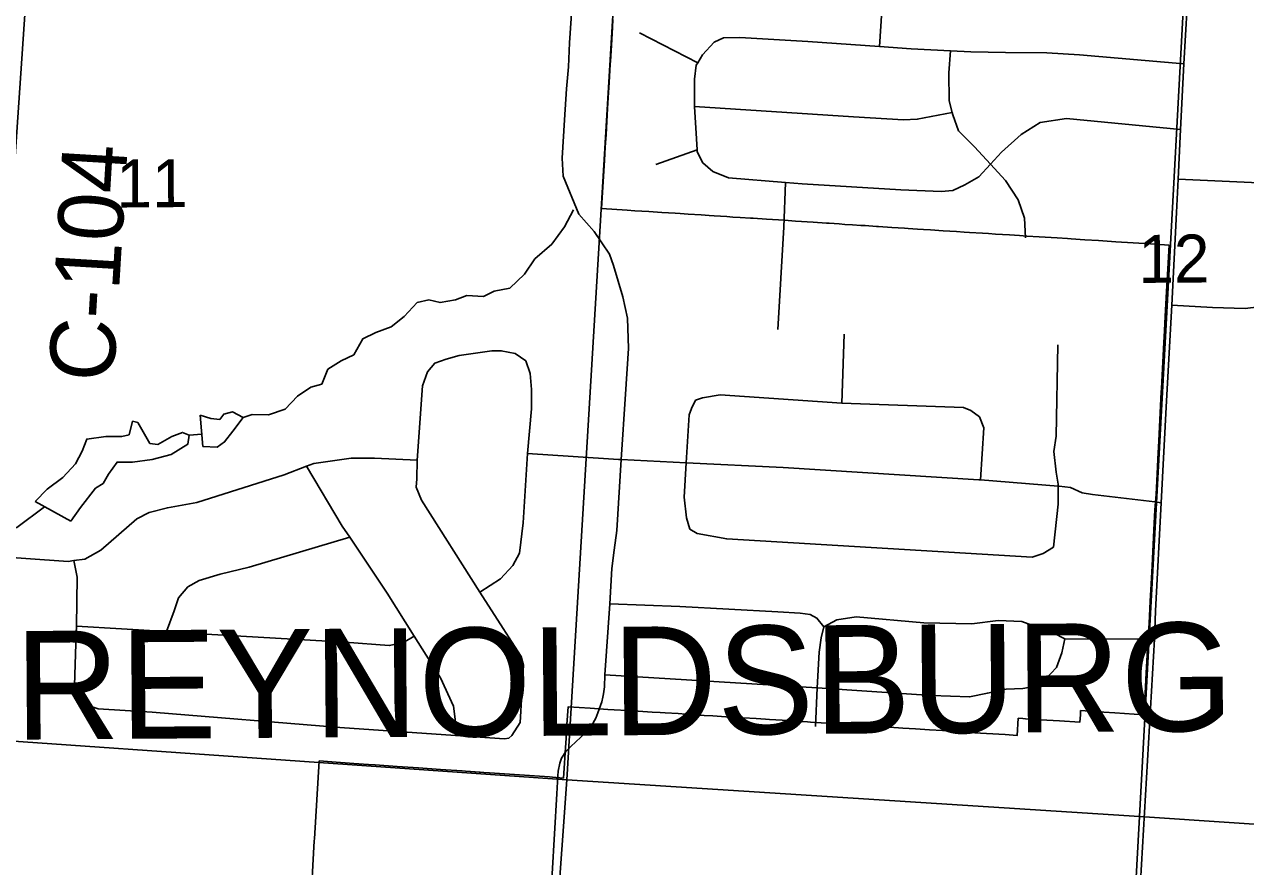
# Model space of a CAD drawing. Extents: x 114604 to 551442, y 316898 to 567001.
# Drawn here: x 251666 to 257287, y 384610 to 388489 of the extents above; entities that cross this region are included whole.
import ezdxf

# ---------------------------------------------------------------- set-up
doc = ezdxf.new("R2010")
doc.units = 0
for name, color, linetype in [('GE_P_Alignment_100_Cardinal_Points', 7, 'Continuous'), ('GE_P_Alignment_100_Stations', 7, 'Continuous'), ('GE_P_Alignment_500_Bearings', 7, 'Continuous'), ('MT_X_Edge_Line', 7, 'Continuous'), ('PM_P_Cells', 7, 'Continuous'), ('PM_P_CL_Double_Solid', 7, 'Continuous'), ('PV_X_Curb', 7, 'Continuous'), ('SH_Named_Boundary', 7, 'Continuous'), ('SN_P_Signs', 7, 'Continuous')]:
    doc.layers.add(name, color=color, linetype=linetype)

msp = doc.modelspace()

# ---------------------------------------------------------------- linework, layer by layer
at = {"layer": 'GE_P_Alignment_100_Cardinal_Points'}
for p, q in [((254496.8, 388450), (254765.1, 388313.1)), ((254572.3, 387844.6), (254762.6, 387911.8)), ((255161.6, 387555.4), (255169.9, 387761.3)), ((255134.2, 387084.4), (255161.6, 387555.4)), ((255429, 386744.7), (255439.9, 387063.4))]:
    msp.add_line(p, q, dxfattribs=at)
for points in [[(256798.6, 384459.9), (256868.1, 385657.6), (256873.2, 385788.7), (256898.2, 386286.3), (256922.6, 386755.3), (256947.2, 387195.6), (256968.4, 387623.8), (256976.8, 387776.6), (256988.2, 388005.9), (257002.5, 388307.2), (257018, 388572.1), (257038.3, 388878.7), (257038, 388927.3), (257030.7, 388970.7), (257021.8, 389000.1), (257012.1, 389026.1), (256994.5, 389058.1), (256971.7, 389089.2), (256948.9, 389114.2), (256856.2, 389225.3), (256742.4, 389351.4), (256697.7, 389404.1), (256687.2, 389416.8)], [(255601.6, 388387.6), (255612.3, 388552.5)], [(254750.6, 388110.7), (254750.7, 388236.9), (254757.8, 388301), (254765.1, 388313.1), (254786.5, 388348.6), (254841.4, 388407.8), (254883.7, 388427.1), (254959.6, 388429.7), (255272.6, 388410.2), (255601.6, 388387.6), (255747.1, 388377.7), (255928.6, 388367.9), (256022.3, 388362.8), (256182, 388360), (256371.6, 388358.6), (256523.1, 388349.9), (257002.5, 388307.2)], [(256273.5, 387506.3), (256269, 387596.6), (256240.5, 387681.3), (256182.1, 387770.5), (256113.3, 387846), (256038.9, 387925.4), (255966.3, 387998.9), (255939.6, 388073.6), (255937.1, 388083.1), (255922.8, 388138), (255920.9, 388266.4), (255928.6, 388367.9)], [(254750.6, 388110.7), (255482.4, 388063.6), (255711.7, 388049.5), (255775.6, 388052.4), (255937.1, 388083.1)], [(254750.6, 388110.7), (254760.1, 387962.1), (254762.6, 387911.8), (254763.1, 387901.9), (254788.2, 387851.4), (254835.5, 387812.4), (254906.8, 387783.1), (255169.9, 387761.3), (255245.7, 387755.1), (255700.3, 387726.9), (255885.8, 387719.7), (255939.8, 387724.7), (255994.1, 387749.8), (256058.6, 387786.8), (256113.3, 387846), (256164.3, 387901.2), (256253.5, 387981.8), (256342.2, 388038.3), (256462.3, 388056.3), (256988.2, 388005.9)], [(256976.8, 387776.6), (257313.7, 387761.5), (257418.6, 387752.3), (257455.8, 387741.7), (257514.7, 387717.7), (257563.8, 387687.3), (257605.1, 387643.1), (257665.5, 387575.2), (257677.6, 387561.6), (257760.5, 387510), (257889.8, 387479.7), (258067.3, 387470.5), (258266.7, 387458.9), (258509.9, 387442.6), (258571.4, 387417.5), (258666.2, 387359.6), (258742.9, 387292.1), (258785.8, 387231.2), (258855.7, 387113.7), (258896.4, 387040.8), (258929.8, 387006.1), (259062.1, 386887.2)], [(256947.2, 387195.6), (257135.1, 387185.8), (257285.3, 387181.5), (257347.6, 387189.2), (257405.5, 387188.7), (257478.8, 387189.3)], [(253909.6, 385214), (253947.7, 385274), (253962.5, 385538.6), (253952.6, 385578.7), (253869.1, 385707.3), (253762.8, 385874.2), (253493.1, 386297.8), (253469.3, 386358), (253471.4, 386396.1), (253473.7, 386482.3), (253498.7, 386825), (253520.8, 386889.1), (253554.9, 386929.1), (253606.9, 386947), (253666.9, 386964.8), (253816.9, 386986.4)], [(253762.8, 385874.2), (253857.7, 385935.9), (253913.9, 385997.8), (253944, 386053.8), (253962.4, 386194.1), (253981.4, 386512.8), (254000, 386719.2), (254000.2, 386807.4), (253994.4, 386881.6), (253974.6, 386939.7), (253924.8, 386974), (253860.9, 386986.2), (253816.9, 386986.4)], [(256402.8, 386082), (256424.8, 386280.3), (256424.9, 386363), (256424.9, 386372.5), (256414.9, 386426.6), (256405, 386522.8), (256415, 386592.9), (256423.2, 387013.7)], [(254728.9, 386164), (254713, 386216.1), (254703.1, 386312.3), (254712.3, 386470.4), (254725.2, 386691), (254737.2, 386721), (254755.2, 386759.1)], [(254755.2, 386759.1), (254787.1, 386769.1), (254868.9, 386783), (255429, 386744.7), (255988.1, 386725.6), (256022, 386711.6), (256061.9, 386681.5)], [(256067, 386391.3), (256081.8, 386631.4), (256061.9, 386681.5)], [(251476, 386042.8), (251867.5, 386016.3), (251893, 386019.6), (251943.4, 386026.1), (252017.5, 386067.9), (252183.8, 386211.7), (252239.9, 386241.6), (252323.9, 386263.4), (252459.8, 386287), (252861.9, 386414.1), (252964.8, 386454.7), (252998, 386467.8), (253169.9, 386491.3), (253277.8, 386491), (253473.7, 386482.3)], [(253981.4, 386512.8), (254191.2, 386499.1), (254401, 386485.4), (254413.3, 386484.8), (254712.3, 386470.4), (255158.3, 386448.9), (256059.5, 386391.9), (256067, 386391.3), (256424.9, 386363), (256429.1, 386362.6), (256481.1, 386356.5), (256535, 386332.2), (256582.9, 386324.1), (256869.4, 386289.8), (256898.2, 386286.3)], [(253650, 385213.7), (253648, 385289), (253640.2, 385349.2), (253580.6, 385479.6), (253460.3, 385671.2), (253335.9, 385869.3), (253163.3, 386127.5), (253129, 386178.7), (252964.8, 386454.7)], [(254728.9, 386164), (254762.8, 386143.9), (254898.5, 386119.7), (256305, 386036), (256354.9, 386052), (256402.8, 386082)], [(252320.1, 385692.5), (252354.4, 385788.2), (252374.6, 385848.3), (252418.7, 385898.3), (252470.8, 385928.2), (252566.8, 385958), (252700.8, 385989.6), (253163.3, 386127.5)], [(251893, 386019.6), (251909.2, 385944), (251905.1, 385717.5), (251904.5, 385685.4), (251895.8, 385444.9), (251907.6, 385390.7), (251947.5, 385356.5), (252005.4, 385336.3), (252253.1, 385321.5), (253118.3, 385250.6), (253650, 385213.7), (253875.6, 385198.1), (253895.5, 385202), (253909.6, 385214)], [(254360.8, 385821.2), (254682.8, 385808.9), (255134.4, 385783.4), (255236.2, 385777.1), (255282.2, 385771), (255314.1, 385754.8), (255346, 385714.6)], [(255346, 385714.6), (255406, 385746.5), (255494, 385760.3), (255805.7, 385733.2), (256027.5, 385728.5), (256147.5, 385744.1), (256257.4, 385739.8), (256405.1, 385685.2), (256455, 385659), (256868.1, 385657.6)], [(251905.1, 385717.5), (252320.1, 385692.5), (252502, 385681.5), (253141.4, 385643.4), (253345.2, 385628.7), (253411.2, 385642.6), (253460.3, 385671.2)], [(255306.7, 385255.7), (255315.5, 385434.2), (255323.7, 385598.4), (255333.9, 385664.5), (255346, 385714.6)], [(254338.3, 385494), (255315.5, 385434.2), (255840.7, 385398.3), (256016.5, 385391.7), (256098.5, 385409.5), (256184.5, 385427.3), (256262.5, 385431), (256338.5, 385444.8), (256416.6, 385526.8), (256440.8, 385594.8), (256455, 385659)]]:
    msp.add_lwpolyline(points, dxfattribs=at)
at = {"layer": 'GE_P_Alignment_100_Stations'}
for points in [[(252982.1, 384415.9), (253000.2, 384728.5), (253000.8, 384737.8), (253023.2, 385097.1), (253081.6, 385093), (253182.6, 385085.9), (253249, 385081.3), (253281, 385079.1), (253381.1, 385072.1), (253480.4, 385065.1), (253580.5, 385058.1), (253680.4, 385051.1), (253696.4, 385050), (253780.5, 385044.2), (253806.8, 385042.4), (253899.2, 385036.1), (254082.9, 385023.6), (254097.2, 385022.6), (254146.8, 385018.1), (254158, 385180.2), (254158.9, 385200.8), (254163.3, 385264.4), (254168.8, 385346.3), (254270.8, 385340.6), (254351.5, 385333.3), (254469.8, 385327.8), (254555.9, 385322.3), (254592.9, 385320), (254615.7, 385318.5), (254674.8, 385314.8), (254709.8, 385312.5), (254735, 385310.9), (254794.8, 385307.1), (254834.6, 385304.6), (254855, 385303.3), (254915, 385299.4), (254955.4, 385296.8), (254974.8, 385295.6), (255034.8, 385291.8), (255077.5, 385289.1), (255095.2, 385288), (255154.1, 385284.2), (255214.3, 385280.4), (255270.5, 385276.8), (255283.6, 385276), (255334.1, 385272.6), (255403.8, 385268.1), (255466.3, 385264), (255524.9, 385260.3), (255587.6, 385256.2), (255634.1, 385253.2), (255647.9, 385252.4), (255709.8, 385248.4), (255768, 385244.6), (255832.3, 385240.5), (255891.7, 385236.6), (255951.3, 385232.8), (256013.3, 385228.8), (256093.8, 385223.6), (256179.7, 385218.1), (256235.7, 385214.5), (256240.8, 385293.4), (256262.4, 385292.1), (256273.8, 385291.4), (256343.6, 385287.1), (256430.8, 385281.7), (256524.5, 385276), (256526.5, 385309.7), (256527.6, 385328.9), (256634, 385322.1), (256685.3, 385318.8), (256819.1, 385310.1), (256824.5, 385407.6), (256829.8, 385503.5), (256835.8, 385613.2), (256842.7, 385732.2), (256848, 385832.3), (256852.2, 385910.7), (256856.7, 385995.7), (256865.4, 386159.7), (256870, 386253.2), (256874.8, 386323.8), (256879.8, 386419.7), (256883.2, 386487.6), (256887.6, 386571.9), (256899.1, 386797), (256899.9, 386812.6), (256906.1, 386933.7), (256910.6, 387024.1), (256913.6, 387079.1), (256917.1, 387144.7), (256923.3, 387259.1), (256929.3, 387363.6), (256934.7, 387472.6), (256849.4, 387478.2), (256769.9, 387483.4), (256690.2, 387488.6), (256610, 387493.9), (256547.6, 387498), (256483.7, 387502.2), (256467.2, 387503.2), (256419.2, 387506.4), (256337.7, 387511.7), (256279.5, 387514.3), (256246.3, 387516.5), (256199.9, 387519.5), (256136.3, 387523.6), (256104.4, 387525.7), (256075.6, 387527.6), (256015.8, 387531.4), (255992.3, 387533), (255956.5, 387535.3), (255894.3, 387539.3), (255837.3, 387543), (255804.8, 387545.1), (255777.2, 387546.9), (255733.3, 387549.8), (255716.8, 387550.9), (255658.2, 387554.7), (255597.8, 387558.6), (255588.2, 387559.2), (255536.2, 387562.6), (255515.6, 387563.9), (255477.2, 387566.4), (255443.1, 387568.6), (255416.6, 387570.4), (255369.8, 387573.4), (255357.3, 387574.2), (255296.6, 387578.1), (255214.7, 387583.6), (255164.4, 387587.1), (255081.5, 387592.5), (255020.4, 387596.4), (255008.4, 387597.2), (254960.9, 387600.2), (254926.7, 387602.4), (254899.8, 387604.2), (254841, 387608), (254817.6, 387609.5), (254780.5, 387611.9), (254721.1, 387615.7), (254684.4, 387618.1), (254660.9, 387619.6), (254600.6, 387623.5), (254540.7, 387627.3), (254475.7, 387631.5), (254440.8, 387633.8), (254322.7, 387641.4), (254336, 387862.6), (254339.7, 387923.7), (254343.3, 387982.5), (254350.5, 388102.4), (254353.5, 388152.7), (254357.7, 388222.4), (254362.7, 388306.4), (254363.5, 388319.4), (254367.9, 388392.3), (254373, 388476.8), (254375.1, 388511.9)], [(254375.1, 388511.9), (254373, 388476.8), (254367.9, 388392.3), (254363.5, 388319.4), (254362.7, 388306.4), (254357.7, 388222.4), (254353.5, 388152.7), (254350.5, 388102.4), (254343.3, 387982.5), (254339.7, 387923.7), (254336, 387862.6), (254322.7, 387641.4), (254440.8, 387633.8), (254475.7, 387631.5), (254540.7, 387627.3), (254600.6, 387623.5), (254660.9, 387619.6), (254684.4, 387618.1), (254721.1, 387615.7), (254780.5, 387611.9), (254817.6, 387609.5), (254841, 387608), (254899.8, 387604.2), (254926.7, 387602.4), (254960.9, 387600.2), (255008.4, 387597.2), (255020.4, 387596.4), (255081.5, 387592.5), (255164.4, 387587.1), (255214.7, 387583.6), (255296.6, 387578.1), (255357.3, 387574.2), (255369.8, 387573.4), (255416.6, 387570.4), (255443.1, 387568.6), (255477.2, 387566.4), (255515.6, 387563.9), (255536.2, 387562.6), (255588.2, 387559.2), (255597.8, 387558.6), (255658.2, 387554.7), (255716.8, 387550.9), (255733.3, 387549.8), (255777.2, 387546.9), (255804.8, 387545.1), (255837.3, 387543), (255894.3, 387539.3), (255956.5, 387535.3), (255992.3, 387533), (256015.8, 387531.4), (256075.6, 387527.6), (256104.4, 387525.7), (256136.3, 387523.6), (256199.9, 387519.5), (256246.3, 387516.5), (256279.5, 387514.3), (256337.7, 387511.7), (256419.2, 387506.4), (256467.2, 387503.2), (256483.7, 387502.2), (256547.6, 387498), (256610, 387493.9), (256690.2, 387488.6), (256769.9, 387483.4), (256849.4, 387478.2), (256934.7, 387472.6), (256929.3, 387363.6), (256923.3, 387259.1), (256917.1, 387144.7), (256913.6, 387079.1), (256910.6, 387024.1), (256906.1, 386933.7), (256899.9, 386812.6), (256887.6, 386571.9), (256883.2, 386487.6), (256879.8, 386419.7), (256874.8, 386323.8), (256870, 386253.2), (256865.4, 386159.7), (256856.7, 385995.7), (256852.2, 385910.7), (256848, 385832.3), (256842.7, 385732.2), (256835.8, 385613.2), (256829.8, 385503.5), (256824.5, 385407.6), (256819.1, 385310.1), (256685.3, 385318.8), (256634, 385322.1), (256527.6, 385328.9), (256526.5, 385309.7), (256524.5, 385276), (256430.8, 385281.7), (256343.6, 385287.1), (256273.8, 385291.4), (256262.4, 385292.1), (256240.8, 385293.4), (256235.7, 385214.5), (256179.7, 385218.1), (256093.8, 385223.6), (256013.3, 385228.8), (255951.3, 385232.8), (255891.7, 385236.6), (255832.3, 385240.5), (255768, 385244.6), (255709.8, 385248.4), (255647.9, 385252.4), (255634.1, 385253.2), (255587.6, 385256.2), (255524.9, 385260.3), (255466.3, 385264), (255403.8, 385268.1), (255334.1, 385272.6), (255283.6, 385276), (255270.5, 385276.8), (255214.3, 385280.4), (255154.1, 385284.2), (255095.2, 385288), (255077.5, 385289.1), (255034.8, 385291.8), (254974.8, 385295.6), (254955.4, 385296.8), (254915, 385299.4), (254855, 385303.3), (254834.6, 385304.6), (254794.8, 385307.1), (254735, 385310.9), (254709.8, 385312.5), (254674.8, 385314.8), (254615.7, 385318.5), (254592.9, 385320), (254555.9, 385322.3), (254469.8, 385327.8), (254351.5, 385333.3), (254270.8, 385340.6), (254168.8, 385346.3), (254163.3, 385264.4), (254158.9, 385200.8), (254158, 385180.2), (254146.8, 385018.1), (254097.2, 385022.6), (254082.9, 385023.6), (253899.2, 385036.1), (253806.8, 385042.4), (253780.5, 385044.2), (253763.9, 385045.3), (253696.4, 385050), (253680.4, 385051.1), (253580.5, 385058.1), (253480.4, 385065.1), (253381.1, 385072.1), (253281, 385079.1), (253249, 385081.3), (253182.6, 385085.9), (253081.6, 385093), (253023.2, 385097.1), (253000.8, 384737.8), (253000.2, 384728.5), (252982.1, 384415.9)]]:
    msp.add_lwpolyline(points, dxfattribs=at)
at = {"layer": 'GE_P_Alignment_500_Bearings'}
msp.add_lwpolyline([(254083.7, 384393.2), (254116.8, 384945.4), (254121.9, 385028.8), (254123.1, 385049.6), (254130.8, 385086.3), (254138.3, 385109.9), (254158.5, 385140.7), (254181.1, 385164), (254226.4, 385206.2), (254245.3, 385223.8), (254275.7, 385258), (254295.9, 385293.5), (254305.9, 385319.1), (254324.5, 385369.3), (254328.7, 385390.3), (254331.9, 385406.1), (254336.2, 385438.8), (254338.3, 385494), (254360.8, 385821.2), (254369.8, 385984.1), (254380.6, 386067.9), (254392.1, 386159), (254413.3, 386484.8), (254432.8, 386786), (254446.7, 386996.5), (254442.2, 387136.3), (254420.2, 387234.8), (254376.9, 387378.9), (254359.3, 387430.5), (254288.1, 387536.2), (254218.6, 387616), (254145.9, 387789.9), (254140.6, 387872.8), (254151.9, 388049.8), (254160.6, 388193.2), (254167.7, 388260.1), (254170.2, 388294.1), (254174.9, 388404.8), (254216.3, 389012.9)], dxfattribs=at)
at = {"layer": 'MT_X_Edge_Line'}
for points in [[(252487.4, 386546), (252553.3, 386542.1), (252587.2, 386566.1), (252625.1, 386616.3), (252673, 386678.5), (252623, 386704.4), (252583.1, 386694.4), (252565.2, 386670.3), (252523.2, 386674.3), (252475.3, 386690.3)], [(251878.8, 386200.7), (251924.6, 386264.8), (251992.4, 386353.1), (252028.4, 386375.2), (252052.3, 386417.3), (252092.1, 386473.4), (252164, 386473.5), (252253.9, 386485.6), (252341.7, 386507.8), (252417.5, 386555.9), (252423.5, 386598), (252393.5, 386610), (252343.6, 386591.9), (252279.8, 386553.8), (252243.8, 386559.8), (252187.8, 386655.9), (252163.8, 386661.9), (252147.9, 386599.7), (252114, 386591.7), (252040.1, 386591.6), (251952.3, 386579.5), (251932.3, 386523.3), (251900.5, 386465.2), (251842.6, 386403), (251770.8, 386348.8), (251715, 386292.7)], [(252475.3, 386690.3), (252487.4, 386546)], [(251715, 386292.7), (251878.8, 386200.7)]]:
    msp.add_lwpolyline(points, dxfattribs=at)
at = {"layer": 'PM_P_Cells'}
for points in [[(252673, 386678.5), (252714.9, 386692.5), (252788.8, 386690.6), (252866.6, 386716.7), (252922.5, 386776.9), (252984.3, 386819.1), (253034.2, 386833.1), (253062.1, 386901.3), (253124, 386939.4), (253181.8, 386967.6), (253223.7, 387041.7), (253283.6, 387069.9), (253353.4, 387096), (253413.3, 387144.1), (253473.1, 387208.3), (253527, 387220.4), (253578.9, 387208.5), (253650.8, 387220.6), (253702.7, 387240.7), (253778.6, 387236.7), (253828.5, 387260.8), (253900.3, 387274.9), (253968.2, 387339.1), (254016, 387409.3), (254093.8, 387477.5), (254151.6, 387557.7), (254193.5, 387635.9)], [(252423.5, 386598), (252482.7, 386602.3)], [(250118.3, 385603.6), (250182.2, 385605.6), (250234.1, 385667.8), (250289.9, 385687.9), (250357.8, 385684), (250431.7, 385674), (250491.6, 385668.1), (250565.5, 385664.2), (250631.4, 385684.3), (250715.2, 385744.5), (250795, 385822.7), (250870.8, 385903), (250952.5, 385977.2), (251042.3, 386033.4), (251100.2, 386065.5), (251152.1, 386089.7), (251202, 386113.8), (251269.8, 386139.9), (251343.7, 386156), (251421.6, 386172.1), (251507.4, 386166.2), (251559.4, 386164.2), (251631.2, 386172.3), (251758.6, 386268.1)]]:
    msp.add_lwpolyline(points, dxfattribs=at)
at = {"layer": 'SN_P_Signs'}
for points in [[(254478.9, 390267.6), (254163, 385009.4), (251439.1, 385201), (251798.5, 390450.5)], [(254478.9, 390267.6), (257084.4, 390112.1), (256798.7, 384841.7), (254163, 385009.4)], [(257084.4, 390112.1), (259755, 389959.7), (259459.2, 384663.6), (256798.7, 384841.7)], [(251439.1, 385201), (254163, 385009.4), (253786.9, 379769.1), (251069.4, 379973.5)], [(254163, 385009.4), (256798.7, 384841.7), (256512.4, 379599.1), (253786.9, 379769.1)], [(256798.7, 384841.7), (259459.2, 384663.6), (259165, 379457.5), (256512.4, 379599.1)]]:
    msp.add_lwpolyline(points, close=True, dxfattribs=at)

# ---------------------------------------------------------------- texts
at = {"layer": 'PM_P_CL_Double_Solid'}
msp.add_text('C-104', height=300.02, rotation=86.564, dxfattribs=at).set_placement((252075.9, 386838.5))
at = {"layer": 'PV_X_Curb'}
for s, rotation, p in [('11', 0.4149, (252089.1, 387645.8)), ('12', 0.415, (256793.4, 387298.6))]:
    msp.add_text(s, height=221.01, rotation=rotation, dxfattribs=at).set_placement(p)
at = {"layer": 'SH_Named_Boundary'}
msp.add_text('REYNOLDSBURG', height=500.032, rotation=0.4149, dxfattribs=at).set_placement((251623.1, 385195))

doc.saveas('drawing.dxf')
